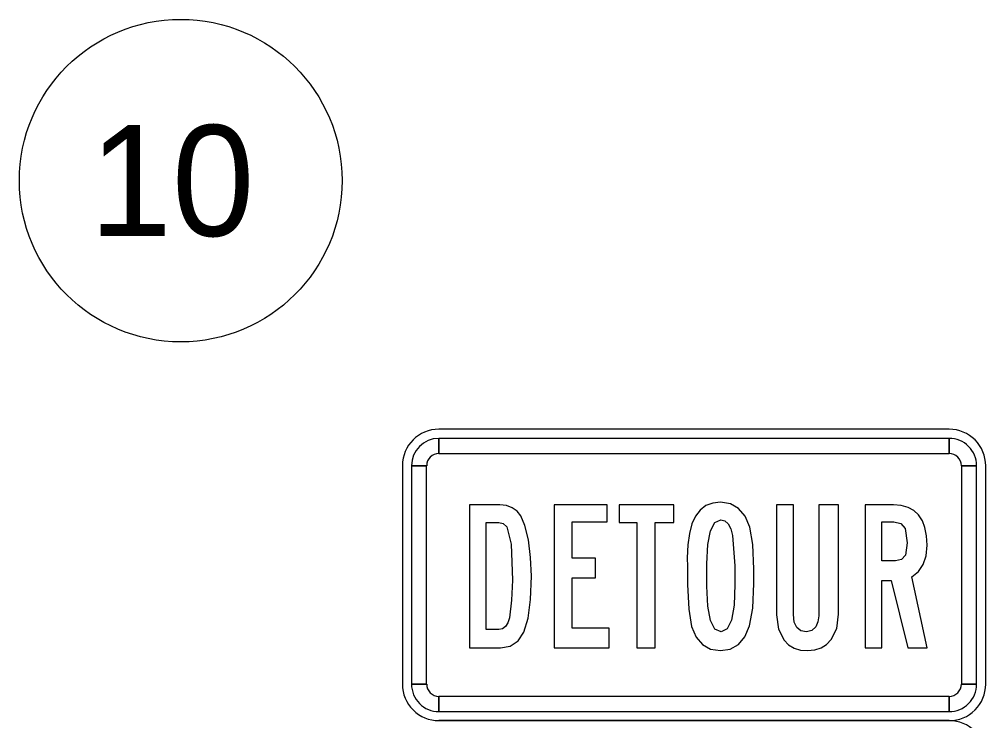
# Model space of a CAD drawing. Extents: x 10133 to 81668, y 5524 to 11018.
# Drawn here: x 24884.3 to 25050, y 9026.4 to 9146.8 of the extents above; entities that cross this region are included whole.
import ezdxf

# ---------------------------------------------------------------- set-up
doc = ezdxf.new("R2010")
doc.units = 0
for name, color, linetype in [('DisAdjoinersText', 7, 'Continuous'), ('DisPropROW', 7, 'Continuous'), ('trf_SignNumber_Text', 7, 'Continuous')]:
    doc.layers.add(name, color=color, linetype=linetype)

msp = doc.modelspace()

# ---------------------------------------------------------------- linework, layer by layer
at = {"layer": 'DisAdjoinersText'}
msp.add_line((25043.73, 9026.44), (24956.23, 9026.44), dxfattribs=at)
msp.add_arc((25043.73, 9020.19), 6.25, 360, 90.0002, dxfattribs=at)
at = {"layer": 'DisPropROW'}
for p, q in [((25043.73, 9076.44), (24956.23, 9076.44)), ((24956.23, 9072.27), (24956.23, 9074.85)), ((25043.73, 9074.85), (25043.73, 9072.27)), ((24949.98, 9070.19), (24949.98, 9032.69)), ((24951.54, 9070.19), (24954.14, 9070.19)), ((25045.81, 9070.19), (25048.42, 9070.19)), ((25049.98, 9032.69), (25049.98, 9070.19)), ((24954.14, 9032.69), (24951.54, 9032.69)), ((25048.42, 9032.69), (25045.81, 9032.69)), ((24956.23, 9028.02), (24956.23, 9030.6)), ((25043.73, 9030.6), (25043.73, 9028.02)), ((24956.23, 9026.44), (25043.73, 9026.44))]:
    msp.add_line(p, q, dxfattribs=at)
for points in [[(25043.73, 9074.85), (24956.23, 9074.85), (24956.23, 9072.27), (25043.73, 9072.27), (25043.73, 9074.85)], [(24951.54, 9070.19), (24951.54, 9032.69), (24954.14, 9032.69), (24954.14, 9070.19), (24951.54, 9070.19)], [(25048.42, 9032.69), (25048.42, 9070.19), (25045.81, 9070.19), (25045.81, 9032.69), (25048.42, 9032.69)], [(24976.02, 9038.94), (24985.42, 9038.94), (24985.42, 9042.3), (24979.06, 9042.3), (24979.06, 9050.95), (24983.07, 9050.95), (24983.07, 9054.32), (24979.06, 9054.32), (24979.06, 9060.57), (24985.08, 9060.57), (24985.08, 9063.45), (24976.02, 9063.45)], [(24987.13, 9063.45), (24987.13, 9060.45), (24990.17, 9060.45), (24990.17, 9038.94), (24993.33, 9038.94), (24993.33, 9060.45), (24996.52, 9060.45), (24996.52, 9063.45)], [(25014.14, 9063.45), (25014.14, 9044.57), (25014.46, 9042.13), (25015.41, 9040.25), (25016.18, 9039.46), (25017.12, 9038.9), (25018.21, 9038.56), (25019.46, 9038.46), (25020.69, 9038.57), (25021.77, 9038.93), (25022.71, 9039.51), (25023.51, 9040.35), (25024.46, 9042.27), (25024.77, 9044.72), (25024.77, 9063.45), (25021.36, 9063.45), (25021.36, 9044.42), (25021.23, 9043.4), (25020.85, 9042.55), (25020.15, 9041.89), (25019.24, 9041.68), (25018.27, 9041.86), (25017.58, 9042.42), (25017.16, 9043.35), (25017.03, 9044.67), (25017.03, 9063.45)], [(24956.23, 9028.02), (25043.73, 9028.02), (25043.73, 9030.6), (24956.23, 9030.6), (24956.23, 9028.02)]]:
    msp.add_lwpolyline(points, close=True, dxfattribs=at)
for points in [[(25010.26, 9052.44), (25010.08, 9056.67), (25009.54, 9059.64), (25008.74, 9061.52), (25007.63, 9062.86), (25006.22, 9063.66), (25004.52, 9063.94), (25003.18, 9063.78), (25002.02, 9063.33), (25001.05, 9062.58), (25000.25, 9061.55), (24999.62, 9060.19), (24999.18, 9058.56), (24998.91, 9056.62), (24998.83, 9054.39), (24998.88, 9052.91), (24998.88, 9049.8), (24999.06, 9045.56), (24999.57, 9042.62), (25000.34, 9040.79), (25001.42, 9039.49), (25002.81, 9038.71), (25004.52, 9038.46), (25006.2, 9038.72), (25007.59, 9039.51), (25008.69, 9040.83), (25009.49, 9042.7), (25010.06, 9045.75), (25010.26, 9049.95), (25010.26, 9052.44)], [(24961.47, 9038.94), (24966.81, 9038.94), (24968.47, 9039.23), (24969.82, 9040.11), (24970.81, 9041.65), (24971.52, 9044.02), (24971.95, 9047.21), (24972.09, 9051.22), (24971.96, 9054.45), (24971.58, 9057.47), (24971, 9059.94), (24970.31, 9061.57), (24969.64, 9062.39), (24968.81, 9062.98), (24967.82, 9063.33), (24966.68, 9063.45), (24961.47, 9063.45), (24961.47, 9038.94)], [(25039.93, 9056.57), (25039.84, 9058.17), (25039.57, 9059.57), (25039.12, 9060.75), (25038.49, 9061.73), (25037.68, 9062.48), (25036.69, 9063.02), (25035.51, 9063.34), (25034.17, 9063.45), (25029.3, 9063.45), (25029.3, 9038.94), (25032.19, 9038.94), (25032.19, 9050.46), (25033.8, 9050.46), (25036.61, 9038.94), (25039.93, 9038.94), (25037.34, 9051.14), (25038.47, 9052.03), (25039.28, 9053.23), (25039.76, 9054.74), (25039.93, 9056.57)], [(25006.98, 9053), (25007, 9049.81), (25006.85, 9046.24), (25006.4, 9043.71), (25005.66, 9042.18), (25004.62, 9041.68), (25003.56, 9042.16), (25002.8, 9043.64), (25002.35, 9046.09), (25002.2, 9049.54), (25002.2, 9053.37), (25002.34, 9056.67), (25002.78, 9059.02), (25003.52, 9060.43), (25004.55, 9060.89), (25005.25, 9060.72), (25005.82, 9060.22), (25006.27, 9059.37), (25006.6, 9058.2), (25006.98, 9053)], [(25036.51, 9056.95), (25036.22, 9054.84), (25035.57, 9054.08), (25034.53, 9053.84), (25032.19, 9053.84), (25032.19, 9060.57), (25034.21, 9060.57), (25035.42, 9060.28), (25036.18, 9059.4), (25036.51, 9056.95)], [(24964.35, 9042.1), (24964.35, 9060.45), (24966.49, 9060.45), (24967.25, 9060.25), (24967.9, 9059.68), (24968.62, 9056.75), (24968.86, 9050.56), (24968.68, 9047.14), (24968.34, 9044.1), (24968.05, 9043.22), (24967.64, 9042.59), (24967.12, 9042.22), (24966.5, 9042.1), (24964.35, 9042.1)]]:
    msp.add_lwpolyline(points, dxfattribs=at)
for centre, radius, start, end in [((24956.23, 9070.19), 6.25, 90.0002, 179.9998), ((25043.73, 9070.19), 6.25, 0, 90.0002), ((24956.23, 9070.19), 4.69, 90.0002, 179.9998), ((25043.73, 9070.19), 4.69, 0, 90.0002), ((24956.23, 9070.19), 2.08, 90.0002, 179.9998), ((25043.73, 9070.19), 2.08, 0, 90.0002), ((24956.23, 9032.69), 6.25, 179.9998, 270.0001), ((24956.23, 9032.69), 4.69, 179.9998, 270.0001), ((24956.23, 9032.69), 2.08, 179.9998, 270.0001), ((25043.73, 9032.69), 6.25, 270.0001, 0.0003), ((25043.73, 9032.69), 4.69, 270.0001, 0.0003), ((25043.73, 9032.69), 2.08, 270.0001, 0.0003)]:
    msp.add_arc(centre, radius, start, end, dxfattribs=at)
at = {"layer": 'trf_SignNumber_Text'}
msp.add_circle((24911.98, 9119.1), 27.67, dxfattribs=at)

# ---------------------------------------------------------------- texts
msp.add_text('10', height=19.019, dxfattribs=at).set_placement((24896.33, 9109.6))

doc.saveas('drawing.dxf')
